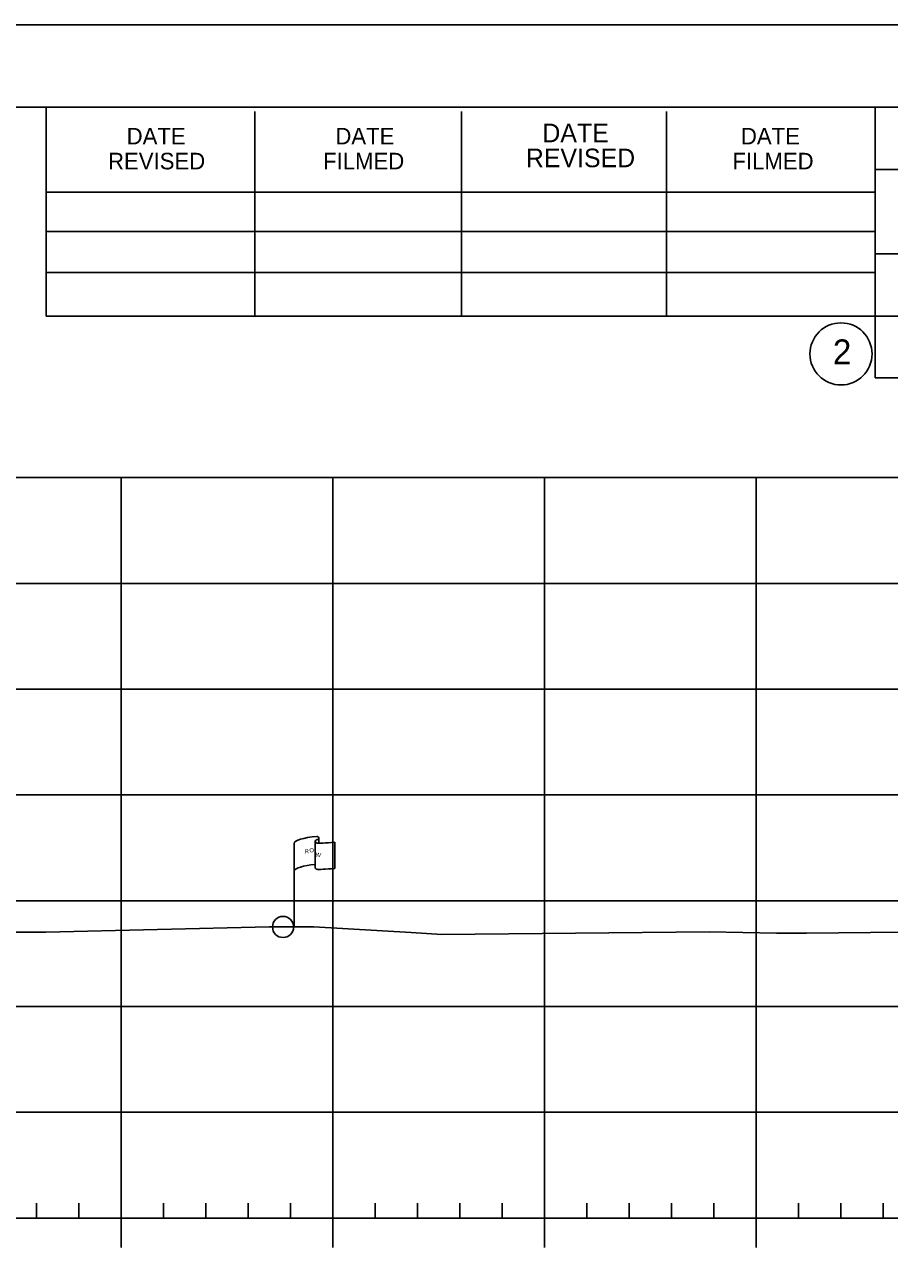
# Model space of a CAD drawing. Extents: x 1365647 to 1367999, y 387113 to 400173.
# Drawn here: x 1365969 to 1366009.8, y 391367.7 to 391426.2 of the extents above; entities that cross this region are included whole.
import ezdxf

# ---------------------------------------------------------------- set-up
doc = ezdxf.new("R2010")
doc.units = 0
for name, color, linetype in [('E_Existing ROW', 7, 'Continuous'), ('R_Axis', 7, 'Continuous'), ('R_Border', 7, 'Continuous'), ('R_Exist Surface', 7, 'Continuous'), ('R_Grid', 7, 'Continuous'), ('R_No Plot', 7, 'Continuous')]:
    doc.layers.add(name, color=color, linetype=linetype)

msp = doc.modelspace()

# ---------------------------------------------------------------- linework, layer by layer
at = {"layer": 'E_Existing ROW'}
for p, q in [((1365981.726, 391383.512), (1365981.726, 391387.462)), ((1365982.721, 391387.557), (1365982.721, 391387.543)), ((1365982.721, 391387.543), (1365982.721, 391386.317)), ((1365982.889, 391387.713), (1365982.889, 391387.473)), ((1365983.657, 391387.519), (1365983.657, 391386.279))]:
    msp.add_line(p, q, dxfattribs=at)
for centre, radius, start, end in [((1365982.799, 391387.557), 0.078, 88.6458, 274.28284), ((1365982.81, 391387.713), 0.0783, 263.07118, 93.95638), ((1365982.8, 391386.317), 0.0783, 180, 273.95638)]:
    msp.add_arc(centre, radius, start, end, dxfattribs=at)
for centre, major_axis, ratio, start_param, end_param in [((1365983.308, 391387.506), (-1.582, -0.043), 0.19887, 5.030368, 6.283185), ((1365984.015, 391387.621), (-1.227, -0.134), 0.052933, 0.159456, 1.268315), ((1365983.303, 391386.188), (-1.582, -0.043), 0.19887, 5.083035, 6.194897), ((1365984.015, 391386.381), (-1.227, -0.134), 0.052933, 0.159456, 1.268315)]:
    msp.add_ellipse(centre, major_axis=major_axis, ratio=ratio, start_param=start_param, end_param=end_param, dxfattribs=at)
at = {"layer": 'R_Axis'}
for p, q in [((1365969.551, 391369.752), (1365969.551, 391370.452)), ((1365971.551, 391369.752), (1365971.551, 391370.452)), ((1365975.551, 391369.752), (1365975.551, 391370.452)), ((1365977.551, 391369.752), (1365977.551, 391370.452)), ((1365979.551, 391369.752), (1365979.551, 391370.452)), ((1365981.551, 391369.752), (1365981.551, 391370.452)), ((1365985.551, 391369.752), (1365985.551, 391370.452)), ((1365987.551, 391369.752), (1365987.551, 391370.452)), ((1365989.551, 391369.752), (1365989.551, 391370.452)), ((1365991.551, 391369.752), (1365991.551, 391370.452)), ((1365995.551, 391369.752), (1365995.551, 391370.452)), ((1365997.551, 391369.752), (1365997.551, 391370.452)), ((1365999.551, 391369.752), (1365999.551, 391370.452)), ((1366001.551, 391369.752), (1366001.551, 391370.452)), ((1366005.551, 391369.752), (1366005.551, 391370.452)), ((1366007.551, 391369.752), (1366007.551, 391370.452)), ((1366009.551, 391369.752), (1366009.551, 391370.452)), ((1365748.551, 391369.752), (1366038.551, 391369.752)), ((1365973.551, 391368.352), (1365973.551, 391369.752)), ((1365983.551, 391368.352), (1365983.551, 391369.752)), ((1365993.551, 391368.352), (1365993.551, 391369.752)), ((1366003.551, 391368.352), (1366003.551, 391369.752))]:
    msp.add_line(p, q, dxfattribs=at)
at = {"layer": 'R_Border'}
for p, q in [((1365736.095, 391422.261), (1366052.275, 391422.261)), ((1365970.015, 391412.381), (1365970.015, 391422.261)), ((1365979.875, 391412.381), (1365979.875, 391422.061)), ((1365989.635, 391412.381), (1365989.635, 391422.061)), ((1365999.315, 391412.381), (1365999.315, 391422.061)), ((1366009.175, 391422.261), (1366009.175, 391409.461)), ((1366052.275, 391419.321), (1366009.175, 391419.321)), ((1365970.015, 391418.241), (1366009.175, 391418.241)), ((1365970.015, 391416.381), (1366009.175, 391416.381)), ((1366052.275, 391415.321), (1366009.175, 391415.321)), ((1365970.015, 391412.381), (1365970.015, 391414.441)), ((1365970.015, 391414.441), (1366009.175, 391414.441)), ((1366052.275, 391412.381), (1365970.015, 391412.381)), ((1366009.175, 391409.461), (1366052.275, 391409.461))]:
    msp.add_line(p, q, dxfattribs=at)
msp.add_circle((1366007.562, 391410.596), 1.467, dxfattribs=at)
at = {"layer": 'R_Exist Surface'}
msp.add_lwpolyline([(1365964.836, 391383.26), (1365969.995, 391383.262), (1365980.554, 391383.51), (1365982.657, 391383.513), (1365987.256, 391383.253), (1365988.702, 391383.15), (1366001.335, 391383.274), (1366004.522, 391383.216), (1366004.997, 391383.221), (1366005.935, 391383.223), (1366021.027, 391383.368), (1366022.469, 391383.375), (1366022.793, 391383.376), (1366024.405, 391383.384), (1366038.551, 391383.126)], dxfattribs=at)
at = {"layer": 'R_Grid'}
for p, q in [((1365748.551, 391404.752), (1366038.551, 391404.752)), ((1365973.551, 391369.752), (1365973.551, 391404.752)), ((1365983.551, 391369.752), (1365983.551, 391404.752)), ((1365993.551, 391369.752), (1365993.551, 391404.752)), ((1366003.551, 391369.752), (1366003.551, 391404.752)), ((1365748.551, 391399.752), (1366038.551, 391399.752)), ((1365748.551, 391394.752), (1366038.551, 391394.752)), ((1365748.551, 391389.752), (1366038.551, 391389.752)), ((1365748.551, 391384.752), (1366038.551, 391384.752)), ((1365748.551, 391379.752), (1366038.551, 391379.752)), ((1365748.551, 391374.752), (1366038.551, 391374.752)), ((1365748.551, 391369.752), (1366038.551, 391369.752))]:
    msp.add_line(p, q, dxfattribs=at)
at = {"layer": 'R_No Plot'}
msp.add_line((1365723.694, 391426.155), (1366057.027, 391426.155), dxfattribs=at)
msp.add_lwpolyline([(1365723.687, 391426.155), (1366057.027, 391426.155), (1366057.027, 391212.818), (1365723.687, 391212.818)], close=True, dxfattribs=at)
msp.add_circle((1365981.203, 391383.511), 0.5, dxfattribs=at)
msp.add_circle((1365981.203, 391383.511), 0.5, dxfattribs=at)

# ---------------------------------------------------------------- texts
at = {"layer": 'E_Existing ROW'}
for s, height, rotation, p in [('DWB 11-9-07', 0.001, 90, (1365982.889, 391387.473)), ('R ', 0.2, 9.98841, (1365982.245, 391386.964)), (' O', 0.2, 9.98841, (1365982.391, 391387.009)), ('W', 0.2, 351.17882, (1365982.721, 391386.84)), ('DWB 11-9-07', 0.001, 5.07169, (1365983.646, 391386.279)), ('DWB 11-9-07', 0.001, 90, (1365981.725, 391383.512))]:
    msp.add_text(s, height=height, rotation=rotation, dxfattribs=at).set_placement(p)
at = {"layer": 'R_Border'}
for s, height, p in [('DATE', 0.7819, (1365973.815, 391420.501)), ('DATE', 0.7819, (1365983.675, 391420.501)), ('DATE', 0.8792, (1365993.455, 391420.601)), ('DATE', 0.7819, (1366002.835, 391420.501)), ('REVISED', 0.7819, (1365972.935, 391419.321)), ('FILMED', 0.7819, (1365983.095, 391419.321)), ('REVISED', 0.8792, (1365992.675, 391419.421)), ('FILMED', 0.7819, (1366002.435, 391419.321)), ('2', 1.172, (1366007.179, 391410.11))]:
    msp.add_text(s, height=height, rotation=360, dxfattribs=at).set_placement(p)

doc.saveas('drawing.dxf')
